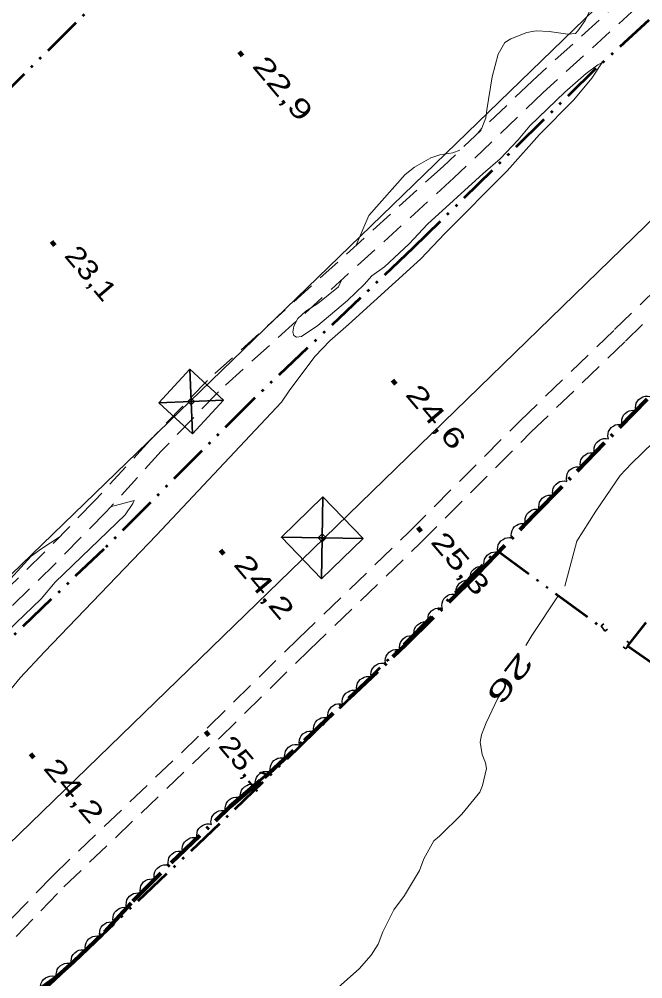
# Model space of a CAD drawing. Extents: x 386081 to 389416, y 5130568 to 5134082.
# Drawn here: x 387887.4 to 387982.1, y 5131520.2 to 5131665.7 of the extents above; entities that cross this region are included whole.
import ezdxf
from ezdxf.enums import TextEntityAlignment as Align

# ---------------------------------------------------------------- set-up
doc = ezdxf.new("R2010")
doc.units = 0
doc.header["$LTSCALE"] = 1.2
for name, pattern in [('DASH_DOUBLE_DOT', [9.2, 5, -1.2, 0.3, -1.2, 0.3, -1.2]), ('DOT_DASHED', [7.7, 5, -1.2, 0.3, -1.2]), ('LONG_DASHED', [7.5, 6, -1.5]), ('MEDIUM_DASHED', [4.5, 3, -1.5])]:
    doc.linetypes.add(name, pattern=pattern)
for name, color, linetype, lineweight in [('19', 7, 'Continuous', 13), ('2', 7, 'Continuous', 13), ('26', 7, 'Continuous', 35), ('3', 7, 'Continuous', 140), ('36', 7, 'Continuous', 13), ('4', 7, 'DASH_DOUBLE_DOT', 53), ('44', 7, 'Continuous', 25)]:
    doc.layers.add(name, color=color, linetype=linetype, lineweight=lineweight)

msp = doc.modelspace()

# ---------------------------------------------------------------- linework, layer by layer
at = {"layer": '19', "linetype": 'MEDIUM_DASHED'}
for points in [[(387878.77, 5131521.57), (387892.52, 5131535.83), (387916.11, 5131558.38), (387929.76, 5131571.75), (387946.6, 5131587.97), (387963.43, 5131604.79), (387977.81, 5131618.66), (387990.39, 5131630.95), (388019.33, 5131658.63), (388045.13, 5131683.12)], [(387883.23, 5131522.73), (387894.21, 5131534.13), (387917.78, 5131556.66), (387931.43, 5131570.03), (387948.28, 5131586.25), (387965.11, 5131603.08), (387979.48, 5131616.93), (387992.06, 5131629.22), (388020.99, 5131656.9), (388046.82, 5131681.41)], [(387979.46, 5131669.24), (387965.33, 5131656.4), (387951.78, 5131643.42), (387915.98, 5131610.95), (387907.24, 5131601.84), (387898.86, 5131592.67), (387891.17, 5131584.8), (387871.53, 5131565.65)], [(387981.09, 5131667.48), (387966.97, 5131654.63), (387953.42, 5131641.66), (387917.65, 5131609.22), (387908.99, 5131600.21), (387900.6, 5131591.01), (387892.86, 5131583.11), (387873.22, 5131563.94)]]:
    msp.add_lwpolyline(points, dxfattribs=at)
at = {"layer": '2', "linetype": 'LONG_DASHED'}
for points in [[(387964.34, 5131570.73), (387965.26, 5131572.28), (387970.23, 5131579.75), (387972.08, 5131586.58), (387974.93, 5131591.13), (387978.66, 5131596.51), (387980.36, 5131598.34), (387985.71, 5131603.57), (387988.74, 5131606.09), (387993.13, 5131610.19), (387994.78, 5131612.16), (387999.9, 5131618.74), (388002.71, 5131621.73), (388010.8, 5131629.9), (388019.8, 5131638.51), (388034.35, 5131652.87), (388043.52, 5131662.34), (388046.77, 5131665.21), (388051.89, 5131670.16)], [(387935, 5131518.09), (387939.05, 5131521.71), (387940.87, 5131523.79), (387941.9, 5131525.42), (387942.63, 5131527.3), (387944.31, 5131530.63), (387945.91, 5131532.84), (387948.19, 5131536.62), (387948.85, 5131538.37), (387950.36, 5131541.09), (387951.21, 5131541.84), (387954.6, 5131545.18), (387957.33, 5131548.51), (387957.75, 5131549.53), (387958.36, 5131552.07), (387958.22, 5131552.95), (387957.71, 5131554.2), (387957.39, 5131556.07), (387957.61, 5131557.2), (387958.28, 5131558.99), (387960.07, 5131562.76), (387960.97, 5131564.05)]]:
    msp.add_lwpolyline(points, dxfattribs=at)
at = {"layer": '2'}
for points in [[(387957.03, 5131648.45), (387957.66, 5131649.24), (387958.27, 5131650.76), (387958.39, 5131651.98), (387959.2, 5131657.01), (387960.12, 5131660.44), (387961.13, 5131662.22), (387962.04, 5131662.75), (387964.47, 5131663.74), (387965.91, 5131663.97), (387967.87, 5131663.9), (387970.69, 5131663.47), (387971.86, 5131663.59), (387972.23, 5131663.97), (387973.32, 5131665.55), (387974.44, 5131667.9)], [(387885.06, 5131562.76), (387887.55, 5131565.86), (387891.25, 5131569.8), (387908.25, 5131587.48), (387927.24, 5131607.66), (387928.51, 5131609.54), (387932.36, 5131614.61), (387934.57, 5131616.96), (387937.42, 5131619.45), (387948.38, 5131629.42), (387952.04, 5131633.26), (387961.48, 5131642.76), (387966.41, 5131648.23), (387971.59, 5131653.51), (387974.36, 5131656.8), (387975.9, 5131659.18), (387975.27, 5131658.84), (387973.47, 5131657.51), (387970.24, 5131654.68), (387964.91, 5131649.55), (387963.18, 5131647.45), (387960.43, 5131644.58), (387957.84, 5131642.34), (387949.4, 5131634.63), (387946.63, 5131631.67), (387942.87, 5131628.16), (387940.96, 5131626.8), (387939.81, 5131625.5), (387937.26, 5131623.09), (387932.73, 5131619.26), (387930.26, 5131617.61), (387929.51, 5131617.51), (387929.12, 5131617.78), (387928.95, 5131618.28), (387929.11, 5131619.2), (387929.74, 5131620.32), (387930.94, 5131621.45), (387932.73, 5131622.61), (387935.91, 5131625.16), (387936.34, 5131626.17)], [(387938.58, 5131631.45), (387940.49, 5131635.95), (387945.99, 5131642.21), (387947.45, 5131643.32), (387949.89, 5131644.72), (387951.27, 5131645.15), (387953.23, 5131645.45), (387954.33, 5131645.86)], [(387901.28, 5131591.76), (387904.89, 5131592.73), (387904.69, 5131592.3), (387903.49, 5131590.55), (387892.9, 5131580.34), (387890.77, 5131577.8)], [(387880.45, 5131574.35), (387881.73, 5131576.09), (387882.95, 5131577.25), (387884.5, 5131579.13), (387889.22, 5131584.3), (387890.86, 5131585.45), (387893.49, 5131587.17)], [(387890.77, 5131577.8), (387882.99, 5131570.46), (387872.16, 5131560.65), (387868.38, 5131557.66), (387868.44, 5131558.19), (387868.93, 5131559.46), (387869.25, 5131559.99)]]:
    msp.add_lwpolyline(points, dxfattribs=at)
at = {"layer": '26'}
for p, q in [((387975.75, 5131573.75), (387976.15, 5131574.04)), ((387976.33, 5131572.92), (387975.75, 5131573.75)), ((387976.33, 5131572.92), (387976.74, 5131573.21)), ((387980.07, 5131571.09), (387979.49, 5131570.26)), ((387980.07, 5131571.09), (387979.66, 5131571.38)), ((387979.49, 5131570.26), (387979.08, 5131570.55))]:
    msp.add_line(p, q, dxfattribs=at)
at = {"layer": '3'}
for p, q in [((387920.83, 5131660.81), (387921.34, 5131660.2)), ((387892.31, 5131632.04), (387892.82, 5131631.43)), ((387944.07, 5131610.99), (387944.58, 5131610.38)), ((387947.91, 5131588.62), (387948.42, 5131588.01)), ((387917.99, 5131585.22), (387918.5, 5131584.61)), ((387915.7, 5131557.69), (387916.21, 5131557.08)), ((387889.11, 5131554.31), (387889.62, 5131553.7))]:
    msp.add_line(p, q, dxfattribs=at)
at = {"layer": '36', "lineweight": 35}
for p, q in [((387913.72, 5131602.85), (387913.32, 5131612.65)), ((387908.62, 5131607.55), (387918.42, 5131607.95)), ((387913.03, 5131607.73), (387914.01, 5131607.77)), ((387913.54, 5131607.26), (387913.5, 5131608.24)), ((387933.32, 5131580.87), (387933.52, 5131593.27)), ((387927.22, 5131587.17), (387939.62, 5131586.97)), ((387932.8, 5131587.08), (387934.04, 5131587.06)), ((387933.41, 5131586.45), (387933.43, 5131587.69))]:
    msp.add_line(p, q, dxfattribs=at)
at = {"layer": '36', "lineweight": 25}
for points in [[(387556.24, 5131263.48), (387630.23, 5131333.84), (387913.32, 5131607.74), (388190.17, 5131875.78), (388476.11, 5132152.28), (388734, 5132401.95), (388752.8, 5132419.88)], [(388771.01, 5132397.91), (388761.9, 5132388.83), (388496, 5132131.53), (388210.06, 5131855.46), (387933.77, 5131587.05), (387650.79, 5131312.73), (387574.6, 5131241.62)]]:
    msp.add_lwpolyline(points, dxfattribs=at)
at = {"layer": '36', "lineweight": 35}
for points in [[(387913.72, 5131602.85), (387908.62, 5131607.55), (387913.32, 5131612.65), (387918.42, 5131607.95)], [(387913.54, 5131607.26), (387913.03, 5131607.73), (387913.5, 5131608.24), (387914.01, 5131607.77)], [(387933.32, 5131580.87), (387927.22, 5131587.17), (387933.52, 5131593.27), (387939.62, 5131586.97)], [(387933.41, 5131586.45), (387932.8, 5131587.08), (387933.43, 5131587.69), (387934.04, 5131587.06)]]:
    msp.add_lwpolyline(points, close=True, dxfattribs=at)
at = {"layer": '4'}
for points in [[(388121.81, 5131885.17), (388061.37, 5131827.01), (388032.96, 5131799.48), (388009.57, 5131777.71), (387986.09, 5131755.15), (387957.98, 5131726.63), (387903.88, 5131672.92), (387851.5, 5131621.26), (387818.66, 5131589.95), (387814.9, 5131586.2), (387810.71, 5131582.48), (387810.39, 5131581.62), (387805.7, 5131577.36), (387803, 5131575.55), (387800, 5131573.05)], [(388027.08, 5131707.86), (388012.81, 5131693.41), (387991.16, 5131673.07), (387974.96, 5131658.26), (387947.24, 5131631.05), (387922.93, 5131608.07), (387900.28, 5131585.38), (387852.99, 5131540.26), (387840.49, 5131527.49), (387827.34, 5131515.68), (387825.93, 5131514.8), (387825.37, 5131514.55), (387822.29, 5131513.55), (387818.52, 5131511.87), (387817.89, 5131511.24), (387816.08, 5131508.96), (387813.47, 5131505.36)], [(388091.86, 5131673.21), (388086.57, 5131672.07), (388081.45, 5131668.91), (388078.55, 5131664.63), (388074.85, 5131660.37), (388070.18, 5131656.66), (388060.73, 5131648.38), (388056.43, 5131642.87), (388053.11, 5131637.78), (388050.12, 5131634.45), (388045.62, 5131630.61), (388040.33, 5131625.88), (388032.62, 5131619.61), (388029.8, 5131616.88), (388026.5, 5131612.59), (388022.28, 5131607.98), (388016.73, 5131603.37), (388011.65, 5131600.3), (388006.38, 5131595.68), (387999.79, 5131591.9), (387993.81, 5131587.68), (387989.25, 5131583), (387979.78, 5131570.68), (387999.99, 5131556.58)], [(387889.45, 5131516.83), (387920.15, 5131545.9), (387938, 5131563.13), (387959.95, 5131585.17), (387976.04, 5131573.33)]]:
    msp.add_lwpolyline(points, dxfattribs=at)
at = {"layer": '44', "linetype": 'DOT_DASHED', "lineweight": 90}
msp.add_lwpolyline([(387886.57, 5131514.61), (387889.75, 5131518.05), (387892.89, 5131520.29), (387895.68, 5131522.74), (387900.35, 5131527.26), (387904.69, 5131531.98), (387910.49, 5131537.8), (387919.45, 5131546.3), (387924.64, 5131550.73), (387930.74, 5131556.34), (387946.04, 5131570.83), (387956.98, 5131581.61), (387965.63, 5131590.59), (387992.04, 5131617.57), (387997.36, 5131622.46), (388012.15, 5131636.44), (388024.3, 5131647.5), (388038.84, 5131660.33), (388062.77, 5131681.88)], dxfattribs=at)
at = {"layer": '44'}
for points in [[(387981.06, 5131606.36), (387980.98, 5131606.77), (387981.02, 5131607.17), (387981.09, 5131607.49), (387981.27, 5131607.8), (387981.5, 5131608.08), (387981.81, 5131608.31), (387982.09, 5131608.47), (387982.44, 5131608.55), (387982.81, 5131608.57), (387983.16, 5131608.5)], [(387978.97, 5131604.21), (387978.88, 5131604.62), (387978.92, 5131605.03), (387978.99, 5131605.35), (387979.17, 5131605.66), (387979.4, 5131605.94), (387979.71, 5131606.17), (387980, 5131606.33), (387980.34, 5131606.4), (387980.71, 5131606.42), (387981.06, 5131606.36)], [(387976.87, 5131602.07), (387976.78, 5131602.48), (387976.82, 5131602.88), (387976.9, 5131603.21), (387977.07, 5131603.51), (387977.3, 5131603.8), (387977.61, 5131604.02), (387977.9, 5131604.19), (387978.24, 5131604.26), (387978.61, 5131604.28), (387978.97, 5131604.21)], [(387974.77, 5131599.93), (387974.69, 5131600.34), (387974.72, 5131600.74), (387974.8, 5131601.06), (387974.97, 5131601.37), (387975.21, 5131601.65), (387975.52, 5131601.88), (387975.8, 5131602.04), (387976.14, 5131602.12), (387976.51, 5131602.13), (387976.87, 5131602.07)], [(387972.67, 5131597.78), (387972.59, 5131598.19), (387972.62, 5131598.6), (387972.7, 5131598.92), (387972.87, 5131599.22), (387973.11, 5131599.51), (387973.42, 5131599.73), (387973.7, 5131599.9), (387974.04, 5131599.97), (387974.41, 5131599.99), (387974.77, 5131599.93)], [(387970.57, 5131595.64), (387970.49, 5131596.05), (387970.53, 5131596.45), (387970.6, 5131596.77), (387970.77, 5131597.08), (387971.01, 5131597.37), (387971.32, 5131597.59), (387971.6, 5131597.75), (387971.95, 5131597.83), (387972.32, 5131597.85), (387972.67, 5131597.78)], [(387968.47, 5131593.49), (387968.39, 5131593.9), (387968.43, 5131594.31), (387968.5, 5131594.63), (387968.68, 5131594.94), (387968.91, 5131595.22), (387969.22, 5131595.45), (387969.5, 5131595.61), (387969.85, 5131595.68), (387970.22, 5131595.7), (387970.57, 5131595.64)], [(387966.37, 5131591.35), (387966.29, 5131591.76), (387966.33, 5131592.16), (387966.4, 5131592.49), (387966.58, 5131592.79), (387966.81, 5131593.08), (387967.12, 5131593.3), (387967.4, 5131593.47), (387967.75, 5131593.54), (387968.12, 5131593.56), (387968.47, 5131593.49)], [(387964.29, 5131589.2), (387964.2, 5131589.6), (387964.24, 5131590.01), (387964.31, 5131590.33), (387964.48, 5131590.64), (387964.71, 5131590.93), (387965.02, 5131591.15), (387965.3, 5131591.32), (387965.64, 5131591.4), (387966.01, 5131591.42), (387966.37, 5131591.36)], [(387962.21, 5131587.04), (387962.12, 5131587.44), (387962.15, 5131587.85), (387962.23, 5131588.17), (387962.4, 5131588.48), (387962.63, 5131588.77), (387962.94, 5131588.99), (387963.22, 5131589.16), (387963.56, 5131589.24), (387963.93, 5131589.26), (387964.29, 5131589.2)], [(387960.12, 5131584.87), (387960.04, 5131585.28), (387960.07, 5131585.69), (387960.14, 5131586.01), (387960.32, 5131586.32), (387960.55, 5131586.61), (387960.86, 5131586.83), (387961.14, 5131587), (387961.48, 5131587.08), (387961.85, 5131587.1), (387962.21, 5131587.04)], [(387958.04, 5131582.71), (387957.96, 5131583.12), (387957.99, 5131583.53), (387958.06, 5131583.85), (387958.23, 5131584.16), (387958.47, 5131584.44), (387958.77, 5131584.67), (387959.06, 5131584.84), (387959.4, 5131584.91), (387959.77, 5131584.94), (387960.12, 5131584.87)], [(387955.96, 5131580.55), (387955.88, 5131580.96), (387955.91, 5131581.37), (387955.98, 5131581.69), (387956.15, 5131582), (387956.39, 5131582.28), (387956.69, 5131582.51), (387956.97, 5131582.68), (387957.32, 5131582.75), (387957.69, 5131582.78), (387958.04, 5131582.71)], [(387953.8, 5131578.47), (387953.72, 5131578.89), (387953.77, 5131579.29), (387953.85, 5131579.61), (387954.03, 5131579.91), (387954.27, 5131580.19), (387954.58, 5131580.41), (387954.87, 5131580.57), (387955.21, 5131580.64), (387955.58, 5131580.65), (387955.94, 5131580.58)], [(387951.66, 5131576.37), (387951.59, 5131576.78), (387951.63, 5131577.18), (387951.71, 5131577.5), (387951.89, 5131577.81), (387952.13, 5131578.09), (387952.44, 5131578.31), (387952.73, 5131578.47), (387953.07, 5131578.53), (387953.45, 5131578.55), (387953.8, 5131578.47)], [(387949.52, 5131574.26), (387949.45, 5131574.67), (387949.49, 5131575.08), (387949.57, 5131575.4), (387949.75, 5131575.7), (387949.99, 5131575.98), (387950.31, 5131576.2), (387950.59, 5131576.36), (387950.94, 5131576.43), (387951.31, 5131576.44), (387951.66, 5131576.37)], [(387947.39, 5131572.16), (387947.31, 5131572.57), (387947.36, 5131572.97), (387947.44, 5131573.29), (387947.62, 5131573.6), (387947.86, 5131573.88), (387948.17, 5131574.1), (387948.46, 5131574.25), (387948.8, 5131574.32), (387949.17, 5131574.33), (387949.52, 5131574.26)], [(387945.25, 5131570.05), (387945.17, 5131570.46), (387945.22, 5131570.87), (387945.3, 5131571.19), (387945.48, 5131571.49), (387945.72, 5131571.77), (387946.03, 5131571.99), (387946.32, 5131572.15), (387946.66, 5131572.22), (387947.03, 5131572.23), (387947.39, 5131572.16)], [(387943.06, 5131568.01), (387942.99, 5131568.42), (387943.04, 5131568.82), (387943.13, 5131569.14), (387943.31, 5131569.44), (387943.56, 5131569.71), (387943.88, 5131569.93), (387944.17, 5131570.08), (387944.51, 5131570.14), (387944.88, 5131570.15), (387945.24, 5131570.07)], [(387940.88, 5131565.94), (387940.81, 5131566.35), (387940.86, 5131566.76), (387940.95, 5131567.08), (387941.14, 5131567.38), (387941.38, 5131567.65), (387941.7, 5131567.87), (387941.99, 5131568.02), (387942.33, 5131568.08), (387942.71, 5131568.08), (387943.06, 5131568.01)], [(387938.7, 5131563.88), (387938.63, 5131564.29), (387938.69, 5131564.69), (387938.77, 5131565.01), (387938.96, 5131565.31), (387939.2, 5131565.59), (387939.52, 5131565.8), (387939.81, 5131565.95), (387940.16, 5131566.02), (387940.53, 5131566.02), (387940.88, 5131565.94)], [(387936.52, 5131561.82), (387936.45, 5131562.23), (387936.51, 5131562.63), (387936.59, 5131562.95), (387936.78, 5131563.25), (387937.02, 5131563.53), (387937.34, 5131563.74), (387937.63, 5131563.89), (387937.98, 5131563.95), (387938.35, 5131563.96), (387938.7, 5131563.88)], [(387934.34, 5131559.75), (387934.28, 5131560.17), (387934.33, 5131560.57), (387934.42, 5131560.89), (387934.6, 5131561.19), (387934.85, 5131561.46), (387935.16, 5131561.68), (387935.45, 5131561.83), (387935.8, 5131561.89), (387936.17, 5131561.89), (387936.52, 5131561.82)], [(387932.17, 5131557.69), (387932.1, 5131558.1), (387932.15, 5131558.51), (387932.24, 5131558.82), (387932.42, 5131559.12), (387932.67, 5131559.4), (387932.99, 5131559.61), (387933.28, 5131559.77), (387933.62, 5131559.83), (387933.99, 5131559.83), (387934.34, 5131559.75)], [(387929.99, 5131555.63), (387929.92, 5131556.04), (387929.97, 5131556.44), (387930.06, 5131556.76), (387930.24, 5131557.06), (387930.49, 5131557.34), (387930.81, 5131557.55), (387931.1, 5131557.7), (387931.44, 5131557.76), (387931.81, 5131557.77), (387932.17, 5131557.69)], [(387927.77, 5131553.61), (387927.71, 5131554.02), (387927.77, 5131554.42), (387927.86, 5131554.74), (387928.05, 5131555.04), (387928.3, 5131555.31), (387928.62, 5131555.52), (387928.91, 5131555.67), (387929.26, 5131555.72), (387929.63, 5131555.72), (387929.98, 5131555.64)], [(387925.56, 5131551.58), (387925.5, 5131551.99), (387925.56, 5131552.39), (387925.65, 5131552.71), (387925.84, 5131553.01), (387926.09, 5131553.28), (387926.41, 5131553.49), (387926.7, 5131553.64), (387927.05, 5131553.69), (387927.42, 5131553.69), (387927.77, 5131553.61)], [(387923.31, 5131549.6), (387923.26, 5131550.01), (387923.34, 5131550.41), (387923.44, 5131550.72), (387923.64, 5131551.01), (387923.9, 5131551.28), (387924.23, 5131551.47), (387924.52, 5131551.61), (387924.87, 5131551.65), (387925.25, 5131551.64), (387925.59, 5131551.54)], [(387921.03, 5131547.65), (387920.98, 5131548.06), (387921.06, 5131548.46), (387921.16, 5131548.78), (387921.36, 5131549.07), (387921.62, 5131549.33), (387921.95, 5131549.53), (387922.24, 5131549.66), (387922.59, 5131549.71), (387922.96, 5131549.69), (387923.31, 5131549.6)], [(387918.75, 5131545.7), (387918.7, 5131546.11), (387918.77, 5131546.51), (387918.88, 5131546.83), (387919.08, 5131547.12), (387919.34, 5131547.38), (387919.67, 5131547.58), (387919.96, 5131547.71), (387920.31, 5131547.76), (387920.68, 5131547.74), (387921.03, 5131547.65)], [(387916.6, 5131543.6), (387916.53, 5131544.01), (387916.59, 5131544.41), (387916.67, 5131544.73), (387916.86, 5131545.03), (387917.1, 5131545.31), (387917.42, 5131545.52), (387917.71, 5131545.67), (387918.06, 5131545.74), (387918.43, 5131545.74), (387918.78, 5131545.66)], [(387914.43, 5131541.53), (387914.36, 5131541.95), (387914.41, 5131542.35), (387914.5, 5131542.67), (387914.68, 5131542.97), (387914.93, 5131543.24), (387915.25, 5131543.46), (387915.53, 5131543.61), (387915.88, 5131543.67), (387916.25, 5131543.68), (387916.6, 5131543.6)], [(387912.25, 5131539.47), (387912.18, 5131539.88), (387912.23, 5131540.28), (387912.32, 5131540.6), (387912.51, 5131540.9), (387912.75, 5131541.18), (387913.07, 5131541.39), (387913.36, 5131541.55), (387913.7, 5131541.61), (387914.07, 5131541.61), (387914.43, 5131541.53)], [(387910.07, 5131537.4), (387910.01, 5131537.82), (387910.06, 5131538.22), (387910.14, 5131538.54), (387910.33, 5131538.84), (387910.57, 5131539.11), (387910.89, 5131539.33), (387911.18, 5131539.48), (387911.53, 5131539.54), (387911.9, 5131539.55), (387912.25, 5131539.47)], [(387907.97, 5131535.27), (387907.89, 5131535.68), (387907.93, 5131536.08), (387908.01, 5131536.4), (387908.18, 5131536.71), (387908.42, 5131536.99), (387908.73, 5131537.21), (387909.02, 5131537.37), (387909.36, 5131537.45), (387909.73, 5131537.46), (387910.08, 5131537.39)], [(387905.85, 5131533.14), (387905.77, 5131533.55), (387905.81, 5131533.96), (387905.89, 5131534.28), (387906.06, 5131534.58), (387906.3, 5131534.87), (387906.61, 5131535.09), (387906.9, 5131535.25), (387907.24, 5131535.32), (387907.61, 5131535.34), (387907.97, 5131535.27)], [(387903.73, 5131531.02), (387903.65, 5131531.43), (387903.69, 5131531.83), (387903.77, 5131532.15), (387903.95, 5131532.46), (387904.18, 5131532.74), (387904.5, 5131532.96), (387904.78, 5131533.12), (387905.13, 5131533.2), (387905.5, 5131533.21), (387905.85, 5131533.14)], [(387901.74, 5131528.77), (387901.64, 5131529.18), (387901.67, 5131529.58), (387901.73, 5131529.91), (387901.9, 5131530.22), (387902.12, 5131530.51), (387902.43, 5131530.75), (387902.7, 5131530.92), (387903.05, 5131531), (387903.41, 5131531.03), (387903.77, 5131530.98)], [(387899.71, 5131526.56), (387899.61, 5131526.97), (387899.64, 5131527.38), (387899.7, 5131527.7), (387899.87, 5131528.01), (387900.09, 5131528.3), (387900.4, 5131528.54), (387900.67, 5131528.71), (387901.01, 5131528.8), (387901.38, 5131528.83), (387901.74, 5131528.77)], [(387897.51, 5131524.52), (387897.44, 5131524.93), (387897.49, 5131525.33), (387897.57, 5131525.65), (387897.76, 5131525.95), (387898, 5131526.23), (387898.31, 5131526.45), (387898.6, 5131526.6), (387898.95, 5131526.67), (387899.32, 5131526.68), (387899.67, 5131526.6)], [(387895.36, 5131522.43), (387895.29, 5131522.84), (387895.34, 5131523.24), (387895.42, 5131523.56), (387895.6, 5131523.87), (387895.84, 5131524.14), (387896.16, 5131524.36), (387896.45, 5131524.52), (387896.79, 5131524.58), (387897.16, 5131524.59), (387897.51, 5131524.52)], [(387893.09, 5131520.47), (387893.04, 5131520.88), (387893.11, 5131521.28), (387893.2, 5131521.6), (387893.4, 5131521.89), (387893.66, 5131522.16), (387893.98, 5131522.36), (387894.28, 5131522.5), (387894.63, 5131522.55), (387895, 5131522.54), (387895.34, 5131522.45)], [(387890.66, 5131518.7), (387890.65, 5131519.12), (387890.76, 5131519.51), (387890.89, 5131519.82), (387891.12, 5131520.09), (387891.4, 5131520.33), (387891.74, 5131520.49), (387892.05, 5131520.6), (387892.4, 5131520.62), (387892.77, 5131520.57), (387893.11, 5131520.44)]]:
    msp.add_lwpolyline(points, dxfattribs=at)

# ---------------------------------------------------------------- texts
at = {"layer": '2', "width": 1.9}
msp.add_text('26', height=3, rotation=232.132, dxfattribs=at).set_placement((387960.749, 5131566.641), align=Align.CENTER)
at = {"layer": '3'}
for s, width, p in [('22,9   ', 1.45, (387922.66, 5131658.59)), ('23,1   ', 1.2, (387894.14, 5131629.82)), ('24,6   ', 1.45, (387945.9, 5131608.77)), ('25,3   ', 1.4, (387949.74, 5131586.4)), ('24,2   ', 1.45, (387919.82, 5131583)), ('25,1   ', 1.2, (387917.53, 5131555.47)), ('24,2   ', 1.45, (387890.94, 5131552.09))]:
    msp.add_text(s, height=3, rotation=310.294, dxfattribs=dict(at, width=width)).set_placement(p)

doc.saveas('drawing.dxf')
